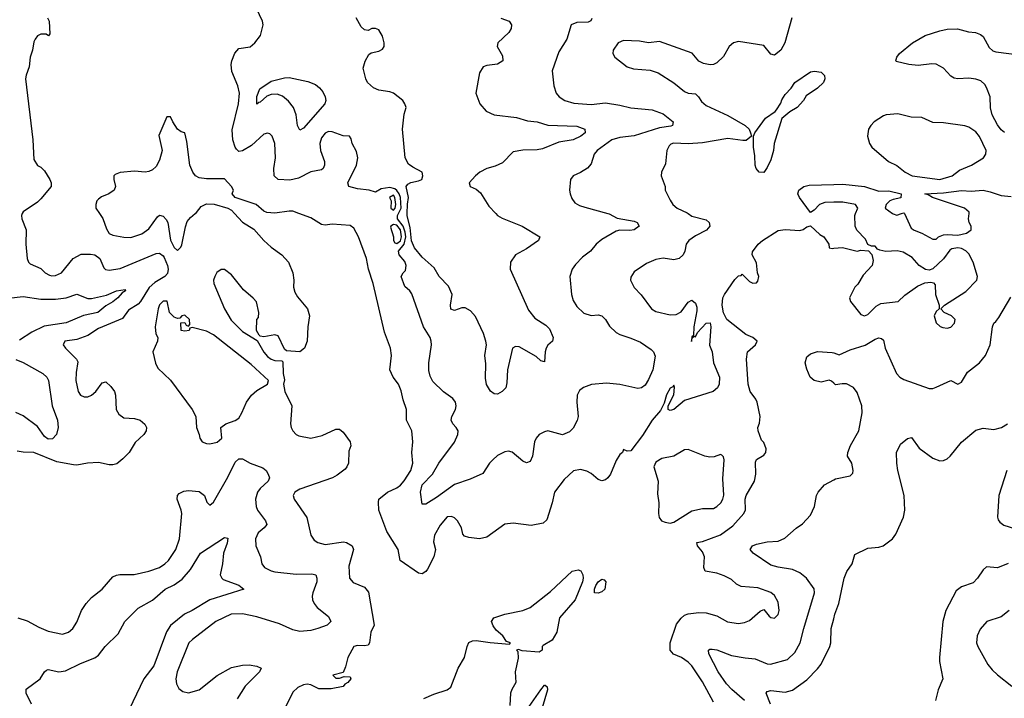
# Model space of a CAD drawing. Header units: inches. Extents: x 2001573 to 2220545, y 644482 to 846830.
# Tile 320 of 656: x 2055471 to 2060948, y 737302 to 741079. Entities that reach past the tile are written whole.
import ezdxf

# ---------------------------------------------------------------- set-up
doc = ezdxf.new("R2010")
doc.units = ezdxf.units.IN
doc.header["$MEASUREMENT"] = 0
for name, color, linetype in [('C0753', 7, 'Continuous'), ('C0754', 7, 'Continuous'), ('C0763', 7, 'Continuous'), ('C0764', 7, 'Continuous')]:
    doc.layers.add(name, color=color, linetype=linetype)

msp = doc.modelspace()

# ---------------------------------------------------------------- linework, layer by layer
at = {"layer": 'C0753', "color": 5}
for points, elevation in [([(2055485.9, 740000), (2055481.3, 739990), (2055484.2, 739970), (2055507.3, 739910), (2055504.9, 739830), (2055513.7, 739750), (2055521.3, 739730), (2055530, 739720.4), (2055590, 739693.7), (2055613.7, 739670), (2055637, 739657), (2055650, 739653.4), (2055670, 739655.5), (2055703.6, 739670), (2055769.4, 739750.6), (2055813.5, 739773.5), (2055865.3, 739774.7), (2055890.3, 739770), (2055917.6, 739750), (2055938.6, 739698.6), (2055948.6, 739688.6), (2055970, 739684.6), (2056030, 739693.5), (2056230, 739777.1), (2056250, 739779.8), (2056270, 739765.3), (2056275.6, 739755.6), (2056294.2, 739710), (2056297.8, 739690), (2056293.9, 739666.1), (2056279.2, 739650), (2056223.9, 739616.1), (2056191.2, 739588.8), (2056142.9, 739510), (2056130, 739496.4), (2056077.6, 739462.4), (2056043.3, 739416.7), (2055910, 739360.2), (2055850, 739322.2), (2055790, 739299.7), (2055722.8, 739290), (2055713, 739270), (2055727.2, 739250), (2055787.7, 739190), (2055794.7, 739174.7), (2055785.3, 739114.7), (2055784.6, 739070), (2055796.5, 739010), (2055808.9, 738990), (2055830, 738979.1), (2055850, 738980.2), (2055870, 738989.1), (2055894.8, 739010), (2055930, 739058), (2055950, 739063), (2055978.3, 739038.3), (2055998, 739010), (2056004.6, 738990), (2056008.6, 738910), (2056022.9, 738882.9), (2056050, 738863.6), (2056110, 738858.9), (2056140.7, 738850), (2056168, 738828), (2056176, 738810), (2056174.8, 738790), (2056162, 738770), (2056114, 738726), (2056080.2, 738670), (2056045.6, 738634.4), (2056012.7, 738607.3), (2055990, 738601.7), (2055970, 738601.4), (2055910, 738614.5), (2055848.3, 738611.7), (2055790, 738599.8), (2055770, 738600.7), (2055678.1, 738618.1), (2055550, 738669.8), (2055490, 738671.7), (2055457.7, 738677.7)], 440), ([(2055915.1, 740000), (2055933.2, 739973.2), (2055955, 739915), (2055969.5, 739889.5), (2055990, 739878.9), (2056050, 739867.8), (2056090, 739866.9), (2056150, 739886.5), (2056190, 739915.3), (2056237.5, 739982.5), (2056250, 739990.2), (2056270, 739985), (2056286.7, 739966.7), (2056294.8, 739950), (2056310, 739852.2), (2056330, 739810.3), (2056350, 739794.9), (2056367.3, 739812.7), (2056373.7, 739826.3), (2056393.5, 739926.6), (2056403.6, 739956.4), (2056421.3, 739978.7), (2056447.7, 740000)], 460), ([(2056667.1, 740000), (2056710, 739952), (2056773.3, 739913.3), (2056828.7, 739850), (2056870, 739813.4), (2056930, 739770.3), (2056966.7, 739730), (2056990.2, 739669.8), (2056995.8, 739630), (2056994, 739590), (2057002, 739562), (2057016.7, 739536.7), (2057073.1, 739470), (2057083.1, 739430), (2057074.3, 739370), (2057070.2, 739290), (2057054.9, 739250), (2057030, 739229.6), (2056956, 739236), (2056944.8, 739244.8), (2056910, 739319), (2056890, 739325.2), (2056830, 739313.2), (2056810, 739317.2), (2056803.3, 739323.3), (2056788, 739350), (2056789.7, 739409.7), (2056798.9, 739421.1), (2056801.6, 739450), (2056787.9, 739507.9), (2056769.8, 739529.8), (2056716, 739576), (2056650, 739658.5), (2056610, 739688.3), (2056591.9, 739688.1), (2056568.9, 739671.1), (2056556.4, 739650), (2056550.4, 739630), (2056550.6, 739610), (2056610.1, 739470), (2056647.2, 739407.2), (2056710, 739343.6), (2056793, 739293), (2056829.1, 739229.1), (2056850, 739204.7), (2056870, 739189), (2056890, 739182.3), (2056930, 739181), (2056934.6, 739174.6), (2056937.6, 739110), (2056944.7, 739075.3), (2056938, 739050), (2056942, 739030), (2056947, 739010), (2056984.9, 738930), (2056978.3, 738830), (2056981.1, 738810), (2056990.3, 738790.3), (2057010, 738770.5), (2057023.8, 738763.8), (2057090, 738750.2), (2057154.4, 738765.6), (2057230, 738800.7), (2057250, 738799.1), (2057270, 738782.8), (2057310.5, 738729.5), (2057313.2, 738706.8), (2057302.5, 738677.5), (2057300.3, 738610), (2057292, 738590), (2057281.7, 738578.3), (2057236.7, 738543.3), (2057210.8, 738529.2), (2057030, 738466), (2057002.4, 738450), (2056992.7, 738430), (2056998, 738410), (2057068.3, 738308.3), (2057091.8, 738210), (2057110, 738182.2), (2057130, 738168.4), (2057170, 738158.9), (2057272.7, 738172.7), (2057290, 738169.1), (2057320.3, 738150), (2057328.9, 738130), (2057302.2, 738037.8), (2057306, 737970), (2057325.8, 737945.8), (2057390, 737921.3), (2057412.3, 737892.3), (2057442.8, 737710), (2057425.2, 737670), (2057417.7, 737610), (2057410, 737597.6), (2057390, 737593.3), (2057350, 737596.4), (2057330.3, 737589.7), (2057296.3, 737530), (2057283.5, 737476.5), (2057270, 737446), (2057214, 737430), (2057230, 737414), (2057250, 737414), (2057276.4, 737423.6), (2057310, 737422), (2057314, 737410), (2057297.3, 737390), (2057279.9, 737380.1), (2057270, 737368.5), (2057204.9, 737355.1), (2057135.3, 737355.3), (2057090, 737376.4), (2057070, 737380.4), (2057050, 737377.7), (2057018, 737362), (2056990, 737336), (2056948.4, 737250)], 460), ([(2059189.4, 740000), (2059210, 739985.2), (2059290, 739965.3), (2059306.7, 739950), (2059310.3, 739930), (2059292.2, 739907.8), (2059230, 739876.2), (2059192.7, 739850), (2059178.6, 739830), (2059171, 739790), (2059161.3, 739770), (2059139.5, 739750), (2059110, 739741.5), (2059050, 739752.1), (2059010, 739744.7), (2058958, 739722), (2058890, 739676), (2058870, 739646), (2058869, 739629), (2058890, 739587.7), (2058927.4, 739547.4), (2058985.5, 739470), (2059010, 739454.4), (2059090, 739436.9), (2059122.3, 739437.8), (2059150, 739452.7), (2059190, 739506.8), (2059210, 739518), (2059230, 739501), (2059238.3, 739478.3), (2059238.3, 739458.3), (2059220.8, 739370), (2059218.5, 739321.5), (2059210, 739314), (2059208.6, 739288.6), (2059212, 739308), (2059223.1, 739316.9), (2059230, 739313.4), (2059242.4, 739337.6), (2059289.8, 739390.2), (2059312.1, 739392.1), (2059316.5, 739370), (2059308.2, 739268.2), (2059323, 739230), (2059330.6, 739170), (2059364.9, 739090), (2059363, 739050), (2059352.4, 739030), (2059328.2, 739010), (2059170, 738958.8), (2059110, 738909.8), (2059090, 738903.1), (2059078.7, 738910), (2059078, 738930), (2059110, 738990.6), (2059113.6, 739033.6), (2059110, 739044.5), (2059104.6, 739035.4), (2059090, 739028.4), (2059068.6, 738991.4), (2059055.6, 738944.4), (2059036.4, 738903.6), (2058990.2, 738850), (2058935.4, 738764.6), (2058870, 738679), (2058850, 738678), (2058830, 738686), (2058824.7, 738670), (2058810, 738659), (2058790, 738626), (2058758.5, 738550), (2058743.6, 738530), (2058730, 738518), (2058710, 738513.3), (2058690, 738519.1), (2058650, 738553.7), (2058626.7, 738566.7), (2058590, 738576), (2058551.9, 738568.1), (2058500.5, 738519.5), (2058445.8, 738450), (2058433.1, 738390), (2058404.1, 738295.9), (2058383.1, 738276.9), (2058316.1, 738263.9), (2058216.3, 738276.3), (2058170, 738270.8), (2058070, 738199.5), (2058030, 738189.6), (2057970, 738196.9), (2057945.3, 738205.3), (2057936.3, 738216.3), (2057929.6, 738250.4), (2057907.6, 738290), (2057890, 738306.6), (2057873.4, 738313.4), (2057850, 738311.6), (2057810, 738265.7), (2057779.3, 738210), (2057772.7, 738172.8), (2057784.4, 738130), (2057775.6, 738090), (2057739.9, 738020.1), (2057730, 738007), (2057710, 737994), (2057690, 737998), (2057588.3, 738070), (2057575.9, 738130), (2057514, 738230), (2057469.9, 738350), (2057466.7, 738393.3), (2057470, 738410.8), (2057518, 738450), (2057570, 738473.4), (2057590, 738488.1), (2057610, 738511.6), (2057646.8, 738570), (2057657.8, 738610), (2057653.5, 738670), (2057658.9, 738730), (2057652, 738790), (2057622.3, 738850), (2057622.6, 738910), (2057603.7, 738963.7), (2057593.4, 739013.4), (2057579.3, 739050), (2057548.2, 739090), (2057530.7, 739130), (2057538.8, 739210), (2057534.4, 739250), (2057500.3, 739340.3), (2057437.3, 739610), (2057411.2, 739690), (2057401, 739750), (2057356.4, 739870), (2057330, 739918), (2057310, 739934), (2057210, 739941.8), (2057170, 739935.2), (2057150, 739939.1), (2057090, 739975.3), (2057023.9, 740000)], 460), ([(2058742.7, 740000), (2058750, 739998), (2058794.5, 739974.5), (2058890, 739958.3), (2058905.5, 739950), (2058918, 739930), (2058890, 739909.1), (2058864.8, 739904.8), (2058810, 739907.4), (2058790, 739901.7), (2058710, 739856.1), (2058677.4, 739830), (2058647, 739790), (2058602.9, 739757.1), (2058563.7, 739716.3), (2058544.4, 739690), (2058531.5, 739650), (2058540.2, 739550), (2058550, 739515.5), (2058570, 739483.1), (2058610, 739445.5), (2058650, 739432.9), (2058690, 739436.5), (2058710, 739430.3), (2058729.1, 739410), (2058752.8, 739372.8), (2058790, 739338.8), (2058810, 739326.4), (2058870, 739307.2), (2058923.8, 739283.8), (2058983.7, 739243.7), (2058997, 739230), (2059005.7, 739205.7), (2058992.4, 739130), (2058970, 739076.1), (2058950, 739045.3), (2058930, 739029.8), (2058910, 739026.2), (2058810, 739048.4), (2058735.4, 739055.4), (2058651.5, 739048.5), (2058607.4, 739032.6), (2058584.8, 739015.2), (2058573, 738990), (2058570.9, 738950), (2058578, 738870), (2058572.4, 738847.6), (2058550, 738806), (2058530, 738785.1), (2058491.3, 738768.7), (2058410, 738789.8), (2058390, 738785.6), (2058361.1, 738770), (2058344, 738750), (2058335.5, 738730), (2058324.7, 738650), (2058310, 738619.6), (2058290, 738612.8), (2058270, 738622.6), (2058210, 738672.1), (2058190, 738677.2), (2058170, 738674.7), (2058130, 738653.3), (2058102.6, 738630), (2058084, 738610), (2058047, 738553), (2057977.5, 738522.5), (2057890, 738492.4), (2057790, 738419.8), (2057730, 738382.7), (2057710, 738382), (2057700.7, 738450), (2057710.6, 738490), (2057766.9, 738550), (2057802.6, 738610), (2057890, 738727.9), (2057909.1, 738770), (2057910.7, 738790), (2057899.8, 738810), (2057880.4, 738830), (2057870.9, 738850), (2057874.8, 738870), (2057895.6, 738910), (2057899.8, 738930), (2057894.8, 738950), (2057880.5, 738970), (2057828, 739007.9), (2057770, 739066), (2057754.2, 739094.2), (2057747.4, 739127.4), (2057747.3, 739170), (2057762.6, 739270), (2057761.1, 739290), (2057754, 739310), (2057717.4, 739370), (2057652.3, 739552.3), (2057640.9, 739570), (2057613.9, 739593.9), (2057593.7, 739650), (2057604.2, 739670), (2057617.4, 739682.6), (2057621.3, 739710), (2057613.5, 739733.5), (2057582.4, 739770), (2057579.4, 739790), (2057610.1, 739829.9), (2057619.5, 739870), (2057616.5, 739896.5), (2057604.6, 739930), (2057573.7, 739970), (2057573.7, 739990), (2057578.4, 740000)], 440), ([(2058119.9, 740000), (2058129.6, 739989.6), (2058154.5, 739974.5), (2058266, 739930), (2058364, 739870), (2058357.3, 739850), (2058290, 739802.7), (2058230, 739769.7), (2058201.3, 739730), (2058199.7, 739690), (2058302.2, 739462.2), (2058337.5, 739417.5), (2058398.9, 739378.9), (2058418.4, 739358.4), (2058439.1, 739310), (2058436, 739290), (2058410, 739267), (2058400.3, 739250), (2058394.3, 739230), (2058390, 739175.3), (2058370, 739179.5), (2058344.4, 739204.4), (2058250, 739258.3), (2058230, 739259.7), (2058213.4, 739250), (2058185.2, 739130), (2058181.6, 739058.4), (2058175.5, 739030), (2058154.8, 739010), (2058130, 738995.1), (2058110, 738997), (2058090, 739012), (2058068.9, 739048.9), (2058063.1, 739083.1), (2058063.4, 739163.4), (2058058.4, 739210), (2058067.1, 739270), (2058065.1, 739290), (2058052.2, 739332.2), (2058006.9, 739426.9), (2057979.4, 739459.4), (2057950, 739474.6), (2057930, 739474.4), (2057890, 739461), (2057870, 739467.6), (2057867.8, 739490), (2057876.5, 739550), (2057856, 739596), (2057805.3, 739650), (2057777, 739697), (2057710, 739758), (2057668.2, 739810), (2057650, 739848.3), (2057642.8, 739922.8), (2057626.6, 739986.6), (2057626.9, 740000)], 420), ([(2059330, 737280.5), (2059270, 737393.3), (2059210, 737482.4), (2059190, 737503), (2059152, 737530), (2059107.5, 737547.5), (2059090, 737569.5), (2059089.4, 737610), (2059125.4, 737714.6), (2059150, 737748.3), (2059170, 737765.4), (2059190, 737772.8), (2059250, 737780.3), (2059290, 737777.6), (2059350, 737761.2), (2059408, 737728), (2059470, 737718.5), (2059504, 737724), (2059530, 737735), (2059590, 737787), (2059610, 737795.5), (2059639.6, 737759.6), (2059650, 737752.2), (2059670, 737748.9), (2059690, 737768), (2059696.1, 737790), (2059690, 737837), (2059670, 737875.1), (2059650, 737891.5), (2059576.9, 737916.9), (2059484.4, 737924.4), (2059458.1, 737938.1), (2059430, 737964.2), (2059390, 737984.5), (2059350, 737998.5), (2059284, 738010), (2059276, 738030), (2059281.2, 738090), (2059270, 738118), (2059242, 738150), (2059238, 738170), (2059270, 738174.9), (2059370, 738211.8), (2059437.3, 738262.7), (2059498.9, 738330), (2059508.4, 738351.6), (2059507.2, 738410), (2059511.5, 738430), (2059559.5, 738510), (2059565.4, 738550), (2059564.2, 738615.8), (2059570, 738631), (2059610, 738656), (2059621.2, 738670), (2059624, 738690), (2059610, 738726), (2059598, 738738), (2059579, 738790), (2059577.2, 738810), (2059586.8, 738833.2), (2059589.4, 738870), (2059572.7, 738950), (2059566.3, 738966.3), (2059535.1, 739010), (2059523.7, 739050), (2059515.1, 739190), (2059519.5, 739230), (2059564.5, 739270), (2059573.2, 739290), (2059549.5, 739310), (2059510, 739327.6), (2059404.8, 739410), (2059386.7, 739446.7), (2059378, 739490), (2059382.4, 739530), (2059391.1, 739550), (2059450, 739632.7), (2059470, 739654), (2059484, 739656), (2059490, 739662), (2059530, 739622), (2059550, 739612), (2059570, 739614), (2059576.4, 739623.6), (2059582, 739650), (2059575.3, 739670), (2059570, 739726), (2059546, 739770), (2059547.3, 739787.3), (2059579, 739830), (2059604, 739850), (2059690, 739905.5), (2059730, 739910.4), (2059810, 739906), (2059829.5, 739910.5), (2059850, 739926), (2059870, 739932), (2059922.8, 739882.8), (2059944.7, 739870), (2059972, 739830), (2059974, 739810), (2059990, 739806), (2060000, 739806.9)], 460), ([(2055408.5, 739528.5), (2055490, 739537.8), (2055590, 739523.1), (2055670, 739523.3), (2055730, 739530.1), (2055790, 739551.9), (2055850, 739527.8), (2055870, 739527.7), (2055954, 739546), (2056010.2, 739570.2), (2056057.6, 739577.6), (2056060.5, 739570), (2056041.6, 739558.4), (2056017.5, 739530), (2055990, 739508.1), (2055950, 739486.4), (2055906.3, 739450), (2055826.6, 739433.4), (2055730, 739391), (2055607.5, 739372.5), (2055539.9, 739340.1), (2055470, 739295.4)], 420), ([(2060000, 739056.2), (2059987.3, 739067.3), (2059973.3, 739073.3), (2059930, 739060.7), (2059890, 739070.7), (2059868.2, 739090), (2059850, 739133.3), (2059841.2, 739170), (2059850, 739201.8), (2059870, 739219), (2059910, 739231.5), (2059990, 739227.4), (2060000, 739224)], 440), ([(2055450, 739186.8), (2055490, 739170.9), (2055600.8, 739110), (2055622.6, 739090), (2055631.2, 739071.2), (2055652.9, 738930), (2055681.9, 738850), (2055685.6, 738810), (2055677, 738770), (2055654.4, 738745.6), (2055630, 738744.5), (2055610, 738758.8), (2055570, 738815.5), (2055490, 738874.5), (2055450, 738892.1)], 420), ([(2055462, 737750), (2055512.7, 737732.7), (2055577.6, 737697.6), (2055630, 737675.5), (2055710, 737659.5), (2055742.7, 737670), (2055767.3, 737690), (2055790, 737726.8), (2055814.7, 737790), (2055841.3, 737830), (2055870, 737863.8), (2055930, 737910.4), (2055990, 737977.3), (2056010, 737988.3), (2056028.3, 737991.7), (2056108.8, 737991.2), (2056190, 738009.1), (2056250, 738030.2), (2056279.7, 738050), (2056299.8, 738070), (2056340.3, 738130), (2056359.5, 738190), (2056373, 738330), (2056369.6, 738350), (2056346.6, 738410), (2056349.3, 738430), (2056358.9, 738441.1), (2056385.4, 738454.6), (2056410, 738459.1), (2056470, 738453.4), (2056499.3, 738430), (2056513, 738393), (2056530, 738377.3), (2056550, 738393.4), (2056630, 738532.6), (2056670, 738615.9), (2056690, 738634), (2056710, 738635), (2056754, 738610), (2056824.7, 738584.7), (2056842.4, 738570), (2056854.4, 738550), (2056860.7, 738530), (2056854.4, 738510), (2056809.7, 738470.3), (2056793.6, 738450), (2056783.1, 738410), (2056786, 738370), (2056793.6, 738350), (2056838.8, 738290), (2056846.7, 738270), (2056831.6, 738250), (2056797.7, 738222.3), (2056782.9, 738190), (2056784.8, 738150), (2056810.3, 738090), (2056818, 738050), (2056832.7, 738030), (2056870, 738011.4), (2056890, 738006.5), (2057010, 737993.8), (2057095.8, 737995.8), (2057118.4, 737990), (2057124.7, 737970), (2057123.5, 737950), (2057102.7, 737890), (2057098.4, 737870), (2057100.2, 737850), (2057109.3, 737829.3), (2057126.8, 737806.8), (2057190, 737757.1), (2057202, 737730), (2057182.4, 737710), (2057130.4, 737690), (2057090, 737680.2), (2057030, 737674), (2056990, 737684), (2056915.8, 737715.8), (2056790, 737755.2), (2056710, 737771.6), (2056648.2, 737770), (2056562.6, 737730), (2056432.4, 737630), (2056412.4, 737610), (2056347.3, 737450), (2056339.7, 737410), (2056343.1, 737383.1), (2056356.4, 737356.4), (2056379.1, 737339.1), (2056410, 737332.8), (2056470, 737350.2), (2056570, 737429.1), (2056650, 737472.9), (2056710, 737487.4), (2056748.7, 737488.7), (2056790, 737481.3), (2056814, 737470), (2056805.5, 737450), (2056726.3, 737370), (2056680.6, 737299.4)], 440), ([(2059503.2, 737290), (2059431.9, 737351.9), (2059403.5, 737383.5), (2059356.9, 737450), (2059305.6, 737550), (2059303.1, 737570), (2059310, 737575.6), (2059323.5, 737576.5), (2059350, 737571.9), (2059430, 737540.9), (2059506.8, 737526.8), (2059562.1, 737522.1), (2059630, 737493.4), (2059647.8, 737492.2), (2059741.5, 737518.5), (2059783, 737557), (2059813.6, 737610), (2059833.1, 737690), (2059893.1, 737890), (2059890.9, 737910.9), (2059848, 737970), (2059810, 738000.3), (2059770, 738018.3), (2059690, 738031.1), (2059650, 738043.4), (2059551.1, 738110), (2059534.7, 738130), (2059548, 738150), (2059570, 738159.3), (2059630, 738173.1), (2059690, 738176.2), (2059727.4, 738192.6), (2059790.8, 738249.2), (2059826.1, 738273.9), (2059870, 738321.3), (2059892.3, 738370), (2059903.1, 738430), (2059912.8, 738450), (2059948.8, 738490), (2060000, 738518.4)], 440), ([(2055536.3, 737270), (2055507.3, 737330), (2055507.3, 737352.7), (2055586, 737410), (2055609.7, 737450.3), (2055621.1, 737458.9), (2055630, 737462.4), (2055690, 737450.2), (2055725.4, 737454.6), (2055810, 737495.8), (2055890, 737528.2), (2055910, 737542), (2055946.6, 737590), (2056019.8, 737660.2), (2056055.6, 737730), (2056130, 737804.6), (2056210, 737847.6), (2056279.8, 737910), (2056330, 737933.8), (2056375.5, 737964.5), (2056421.6, 738018.4), (2056476.9, 738110), (2056610, 738196.5), (2056630, 738194), (2056626.4, 738166.4), (2056605.7, 738110), (2056598.9, 738050), (2056585.7, 737990), (2056595.8, 737970), (2056604, 737964), (2056690, 737932.2), (2056718.8, 737910), (2056530, 737849.8), (2056430.2, 737790), (2056389.1, 737770.9), (2056310, 737706.6), (2056288.5, 737671.5), (2056216.8, 737483.2), (2056161.5, 737410), (2056080, 737240)], 420), ([(2057719.5, 737300.5), (2057774.8, 737325.3), (2057850, 737348.9), (2057870, 737363.8), (2057911.3, 737470), (2057946.3, 737530), (2057959.8, 737590), (2057970, 737611.8), (2057990, 737622.6), (2058010, 737623.7), (2058087.6, 737612.4), (2058196, 737604), (2058202, 737610), (2058179, 737619), (2058158.7, 737650), (2058122.1, 737682.1), (2058104.7, 737704.7), (2058096.4, 737730), (2058109.6, 737750), (2058170, 737771.3), (2058270, 737790.3), (2058311.7, 737808.3), (2058423.3, 737896.7), (2058545.2, 738010), (2058577.1, 738017.1), (2058592, 738012), (2058603, 737990), (2058606, 737970), (2058601.6, 737950), (2058561.1, 737850), (2058473.4, 737750), (2058458.4, 737670), (2058434.1, 737625.9), (2058384, 737596), (2058378, 737590), (2058378, 737570), (2058361, 737559), (2058266.3, 737566.3), (2058246.4, 737573.6), (2058234, 737570), (2058242, 737562), (2058244.9, 737524.9), (2058227, 737450), (2058232, 737390), (2058208.5, 737351.5), (2058202, 737330), (2058197.3, 737262.7)], 460), ([(2059647.7, 737270), (2059623, 737330), (2059630, 737339.3), (2059650, 737346.5), (2059730, 737336.8), (2059770, 737347.7), (2059850, 737405), (2059910, 737466), (2059930, 737492.7), (2059977.6, 737590), (2059982.6, 737610), (2059986, 737690), (2060000, 737745.2)], 420), ([(2058280.3, 737219.7), (2058370, 737348.5), (2058390, 737374.9), (2058394.9, 737374.9), (2058405.5, 737365.5), (2058407, 737350), (2058378.2, 737250)], 460)]:
    msp.add_lwpolyline(points, dxfattribs=dict(at, elevation=elevation))
for points, elevation in [([(2057550, 739939.2), (2057535, 739930), (2057534.9, 739925.1), (2057550.5, 739870.5), (2057551, 739850), (2057557.4, 739837.4), (2057570, 739832.4), (2057590, 739848.7), (2057595.5, 739870), (2057590, 739909.5), (2057570, 739935.8)], 460), ([(2056292.5, 739512.5), (2056270, 739511.8), (2056250, 739491.8), (2056242, 739470), (2056224.4, 739370), (2056228.4, 739330), (2056239.3, 739310), (2056238.7, 739290), (2056212.9, 739230), (2056226.7, 739166.7), (2056239.9, 739139.9), (2056310, 739072.2), (2056431.6, 738910), (2056450.4, 738870), (2056454.8, 738810), (2056470.6, 738770.6), (2056474, 738750), (2056486.8, 738730), (2056510, 738719.5), (2056530, 738717.6), (2056570, 738728.5), (2056596.2, 738750), (2056589.4, 738810), (2056618.4, 738830), (2056670, 738848.4), (2056690, 738861.5), (2056707.6, 738890), (2056732.9, 738950), (2056761.5, 738990), (2056790, 739015.3), (2056849.5, 739050), (2056856, 739070), (2056759.9, 739159.9), (2056550, 739325), (2056510, 739344.7), (2056430, 739366), (2056418, 739362), (2056414, 739350), (2056390, 739346), (2056369, 739350), (2056368, 739392), (2056390, 739394), (2056398, 739378), (2056410, 739374), (2056418, 739382), (2056415.3, 739410), (2056390, 739434), (2056374, 739430), (2056362, 739418), (2056350, 739415.3), (2056330, 739424), (2056304.5, 739450)], 460), ([(2059190, 738686.2), (2059170, 738684.1), (2059110, 738650.6), (2059043.5, 738636.5), (2059010, 738615.8), (2058999, 738590), (2059022.7, 738510), (2059019.9, 738439.9), (2059026.3, 738390), (2059024.4, 738330), (2059028.2, 738308.2), (2059041, 738290), (2059061.7, 738281.7), (2059090, 738277.6), (2059110, 738282), (2059210, 738344.6), (2059270, 738359.3), (2059330, 738358.5), (2059350, 738368.8), (2059370.6, 738389.4), (2059382.8, 738410), (2059388.2, 738431.8), (2059383.5, 738523.5), (2059389.8, 738629.8), (2059385.9, 738645.9), (2059376.1, 738656.1), (2059370, 738658.9), (2059334.1, 738645.9), (2059310, 738643.7), (2059282.4, 738650)], 480), ([(2058690, 737886.6), (2058669.3, 737890), (2058669.5, 737910), (2058676, 737930), (2058690, 737950.8), (2058710, 737964.7), (2058722, 737962), (2058731, 737950), (2058726, 737910), (2058710, 737894)], 460)]:
    msp.add_lwpolyline(points, close=True, dxfattribs=dict(at, elevation=elevation))
at = {"layer": 'C0754', "color": 5}
for points, elevation in [([(2057578.4, 740000), (2057592.6, 740030), (2057588.8, 740090), (2057582.2, 740110), (2057570, 740128.8), (2057557.4, 740137.4), (2057530, 740144.4), (2057482.6, 740137.4), (2057450, 740119.7), (2057416, 740130), (2057350, 740138.3), (2057302, 740150), (2057296.3, 740170), (2057345.7, 740270), (2057352.9, 740310), (2057345.3, 740345.3), (2057320.7, 740390), (2057315.3, 740415.3), (2057306, 740430), (2057270, 740432), (2057210, 740454.3), (2057190, 740456.3), (2057170, 740448), (2057150, 740421.6), (2057140.9, 740390), (2057144.5, 740350), (2057166, 740290), (2057167.4, 740270), (2057159.3, 740250), (2057150, 740242.4), (2057090, 740232.9), (2057023.1, 740196.9), (2056974.4, 740185.6), (2056910, 740189.9), (2056887.5, 740210), (2056885.5, 740250), (2056895.2, 740310), (2056889.8, 740389.8), (2056875.4, 740430), (2056862.8, 740442.8), (2056850, 740448), (2056830, 740441), (2056760.4, 740379.6), (2056710, 740349.2), (2056690, 740346), (2056677.4, 740357.4), (2056669.2, 740369.2), (2056657, 740410), (2056653.8, 740466.2), (2056689, 740610), (2056693.8, 740670), (2056685.3, 740710), (2056651.9, 740790), (2056647.1, 740830), (2056650.6, 740849.4), (2056668, 740892), (2056690, 740917.8), (2056752.8, 740927.2), (2056779.6, 740950), (2056811.8, 740990), (2056826, 741050), (2056822, 741070), (2056770, 741179.5)], 440), ([(2055626, 741090), (2055636, 741070), (2055639.6, 741000.4), (2055631, 740989), (2055618, 740998), (2055590, 740999), (2055570, 740989), (2055557.3, 740970), (2055550, 740955.3), (2055543.6, 740910), (2055530.3, 740870), (2055524.2, 740815.8), (2055507.2, 740770), (2055504.7, 740750), (2055544, 740410), (2055550, 740301), (2055570, 740267.7), (2055590, 740257.3), (2055610, 740237.3), (2055639.5, 740190), (2055646.4, 740170), (2055646, 740150), (2055590, 740082), (2055570, 740063.7), (2055490.3, 740009.7), (2055485.9, 740000)], 440), ([(2057626.9, 740000), (2057627.8, 740052.2), (2057634, 740090), (2057622, 740150), (2057630, 740164.4), (2057647.2, 740172.8), (2057690, 740181.6), (2057709, 740190), (2057714, 740210), (2057709.4, 740230), (2057657.4, 740257.4), (2057634.8, 740274.8), (2057616, 740310), (2057600.8, 740470), (2057610, 740554), (2057620.9, 740590), (2057614.5, 740610), (2057601.8, 740630), (2057551.4, 740670), (2057530, 740677.8), (2057470, 740686.8), (2057440.2, 740700.2), (2057406.3, 740730), (2057396.8, 740750), (2057382.4, 740810), (2057392.3, 740847.7), (2057414.3, 740885.7), (2057426, 740894), (2057470, 740904.1), (2057490, 740915.3), (2057498.1, 740930), (2057499.2, 740950), (2057490, 740987.4), (2057470, 741021.6), (2057450, 741029.4), (2057430, 741029.2), (2057410, 741019.3), (2057390, 741022.7), (2057370, 741039.3), (2057342.9, 741090)], 420), ([(2058147, 741087), (2058193.7, 741070), (2058207.6, 741050), (2058205.5, 741030), (2058192, 741008), (2058130.3, 740950), (2058126.7, 740930), (2058157.8, 740877.8), (2058158.3, 740850), (2058130, 740830.8), (2058070, 740824.4), (2058050, 740817.2), (2058030, 740782.4), (2058008.8, 740670), (2058030.9, 740610.9), (2058066.7, 740570), (2058110, 740550.2), (2058235.2, 740535.3), (2058296.1, 740516.1), (2058350, 740510.8), (2058410, 740492.7), (2058570, 740487.1), (2058614.9, 740470), (2058617.1, 740450), (2058592, 740430), (2058550.4, 740410), (2058470, 740396.5), (2058380, 740360), (2058350, 740354.3), (2058270, 740351.8), (2058216.7, 740343.3), (2058157.9, 740282.1), (2058117.1, 740262.9), (2058070.8, 740250), (2058030.8, 740230), (2058006, 740210), (2057971.3, 740170), (2057978, 740150), (2058010, 740135.5), (2058034.7, 740114.7), (2058081.4, 740041.4), (2058119.9, 740000)], 420), ([(2058653.9, 741086.2), (2058648.4, 741071.6), (2058634.3, 741065.7), (2058570, 741063.7), (2058539.6, 741050), (2058515.2, 740970), (2058470, 740900.5), (2058433.5, 740793.5), (2058442.3, 740710), (2058455.3, 740670), (2058472.4, 740650), (2058504.4, 740630), (2058553.6, 740613.6), (2058650, 740607), (2058730, 740615.8), (2058810, 740603.9), (2058870, 740588.3), (2058990, 740577.3), (2059050, 740554.5), (2059106.4, 740510), (2059102, 740490), (2059092.8, 740487.2), (2059030, 740477.7), (2058890, 740432.3), (2058810, 740423.1), (2058765.8, 740410), (2058683, 740350), (2058667.4, 740330), (2058650, 740276.4), (2058630, 740252.9), (2058590, 740227.7), (2058550.5, 740210), (2058534.9, 740190), (2058530.6, 740130), (2058533.4, 740110), (2058543.1, 740083.1), (2058559.9, 740059.9), (2058585.1, 740045.1), (2058614.9, 740034.9), (2058742.7, 740000)], 440), ([(2059766, 741090), (2059727.2, 740950), (2059704.9, 740910), (2059670, 740882), (2059650, 740886.3), (2059610, 740934.5), (2059470, 740957.4), (2059442.8, 740950), (2059417.3, 740930), (2059386.2, 740873.8), (2059350, 740839.3), (2059331.3, 740830), (2059311.9, 740828.1), (2059275.6, 740835.6), (2059248.6, 740848.6), (2059211.8, 740891.8), (2059030, 740956.9), (2058970, 740949.8), (2058919.1, 740959.1), (2058830, 740962.9), (2058799.5, 740950), (2058772.4, 740910), (2058770.4, 740890), (2058781.6, 740870), (2058850, 740815.8), (2058885.5, 740805.5), (2058977.7, 740797.8), (2059023.8, 740783.8), (2059110, 740727.2), (2059170, 740678.9), (2059190, 740670.3), (2059230, 740666), (2059248, 740650), (2059263.4, 740623.4), (2059290, 740601.5), (2059410, 740546.5), (2059506.4, 740490), (2059528.4, 740470), (2059536, 740450), (2059542, 740430), (2059513.2, 740406.8), (2059494.2, 740405.8), (2059410, 740418), (2059270, 740394.1), (2059190, 740388.5), (2059108.4, 740391.6), (2059093.4, 740386.6), (2059083.4, 740376.6), (2059071.5, 740350), (2059063.2, 740276.8), (2059041.3, 740230), (2059038.7, 740210), (2059062, 740150), (2059062, 740130), (2059090, 740074), (2059104.9, 740050), (2059128.2, 740030), (2059184, 740004), (2059189.4, 740000)], 460), ([(2057023.9, 740000), (2056990, 740012.7), (2056970, 740013.8), (2056890, 740002.4), (2056845.7, 740005.7), (2056830, 740013), (2056786.6, 740050), (2056669.5, 740089.5), (2056654, 740110), (2056661.2, 740130), (2056649.2, 740150), (2056610, 740193.6), (2056510, 740193.7), (2056470, 740199.1), (2056450, 740209.8), (2056433.8, 740230), (2056417.7, 740270), (2056401.3, 740401.3), (2056390, 740448.7), (2056370, 740454), (2056350, 740469), (2056322.7, 740510), (2056310, 740538), (2056290, 740538), (2056246.3, 740433.7), (2056264.7, 740350), (2056250, 740296.2), (2056230, 740261.7), (2056210, 740243.1), (2056190, 740233.3), (2056170, 740231), (2056110, 740236.2), (2056031.2, 740228.8), (2056002.2, 740217.8), (2055994.4, 740210), (2055994.4, 740190), (2056003.8, 740150), (2055996.3, 740130), (2055967.7, 740110), (2055926.7, 740093.3), (2055910, 740079.7), (2055901.1, 740070), (2055894.9, 740050), (2055894.9, 740030), (2055915.1, 740000)], 460), ([(2060000, 740062.4), (2059950, 740062), (2059920.7, 740050), (2059890, 740019), (2059870, 740006), (2059809.6, 740090), (2059799.3, 740110), (2059806, 740130), (2059834, 740150), (2059862.5, 740157.5), (2060000, 740161.5)], 460), ([(2056447.7, 740000), (2056454.5, 740005.5), (2056480.9, 740039.1), (2056510, 740053.6), (2056553.1, 740053.1), (2056630, 740030.8), (2056650, 740019.1), (2056667.1, 740000)], 460)]:
    msp.add_lwpolyline(points, dxfattribs=dict(at, elevation=elevation))
for points, elevation in [([(2059610, 740228.9), (2059585.6, 740230), (2059567.1, 740250), (2059562.6, 740270), (2059560.7, 740320.7), (2059552.3, 740370), (2059553.2, 740430), (2059561.2, 740450), (2059619.3, 740530), (2059672.9, 740567.1), (2059682, 740578), (2059705.6, 740614.4), (2059710, 740632), (2059730, 740662), (2059762.7, 740697.3), (2059782.7, 740730), (2059870, 740788.2), (2059892, 740792), (2059930, 740786.8), (2059947.5, 740767.5), (2059950.8, 740750), (2059942, 740730), (2059910, 740698), (2059845.2, 740654.8), (2059830.8, 740630), (2059796, 740590), (2059754.4, 740565.6), (2059710.7, 740529.3), (2059667.3, 740390), (2059664, 740350), (2059650, 740299), (2059630, 740256)], 460), ([(2057030, 740463.6), (2057016.4, 740490), (2057009.9, 740550), (2056994.7, 740590), (2056966, 740626), (2056933.3, 740653.3), (2056903.6, 740663.6), (2056870, 740663.4), (2056846.4, 740653.6), (2056810, 740619.2), (2056801.3, 740618.7), (2056790, 740609.5), (2056791, 740651), (2056806.5, 740693.5), (2056870, 740736.4), (2056944.1, 740755.9), (2056970, 740758), (2057074.6, 740734.6), (2057117.5, 740717.5), (2057139.9, 740699.9), (2057157.4, 740677.4), (2057170.1, 740650), (2057174.1, 740630), (2057167.9, 740610), (2057050, 740474.7)], 420), ([(2057550, 740102), (2057528.7, 740090), (2057537.1, 740070), (2057536, 740030), (2057550, 740019.3), (2057560.5, 740030), (2057563, 740050), (2057558.3, 740090)], 460)]:
    msp.add_lwpolyline(points, close=True, dxfattribs=dict(at, elevation=elevation))
at = {"layer": 'C0763', "color": 5}
for points, elevation in [([(2060000, 739806.9), (2060048.9, 739811.1), (2060130, 739791.3), (2060150, 739796), (2060192, 739792), (2060211.6, 739771.6), (2060219.1, 739739.1), (2060213.4, 739710), (2060163.1, 739656.9), (2060133, 739607), (2060116.3, 739590), (2060087.3, 739530), (2060092, 739510), (2060150, 739438), (2060170, 739431.3), (2060190, 739438.8), (2060236.3, 739483.7), (2060261.3, 739498.7), (2060357, 739510), (2060395.1, 739544.9), (2060464.5, 739595.5), (2060506.2, 739613.8), (2060538.9, 739618.9), (2060554.7, 739614.7), (2060564.1, 739604.1), (2060566.3, 739550), (2060585.5, 739490), (2060586, 739470), (2060570, 739454), (2060558.8, 739430), (2060570, 739392), (2060590.6, 739370.6), (2060605.5, 739365.5), (2060630, 739363), (2060650, 739368.5), (2060671.3, 739390), (2060674, 739410), (2060655.1, 739430), (2060613.2, 739450), (2060595.3, 739470), (2060616, 739490), (2060734, 739566), (2060796.3, 739630), (2060798.3, 739650), (2060774.2, 739730), (2060750, 739775.6), (2060733.3, 739793.3), (2060710, 739805.4), (2060690, 739809.7), (2060656.4, 739803.6), (2060644.7, 739795.3), (2060610, 739747.8), (2060550, 739692.7), (2060530, 739685.2), (2060510, 739689.2), (2060475.3, 739710), (2060434.8, 739754.8), (2060385.4, 739785.4), (2060352.1, 739792.1), (2060290, 739789.2), (2060255.3, 739795.3), (2060242, 739802), (2060230, 739818), (2060210, 739818), (2060190, 739828), (2060176.6, 739856.6), (2060127.3, 739907.3), (2060118, 739930), (2060117, 739990), (2060121.1, 740000)], 460), ([(2060327.2, 740000), (2060330, 739998), (2060350, 739991), (2060376.3, 740000)], 460), ([(2060392.2, 740000), (2060430, 739918.8), (2060446.6, 739906.6), (2060490, 739890.6), (2060550, 739858), (2060570, 739858), (2060582, 739870), (2060610, 739880.7), (2060630, 739884), (2060690, 739879.3), (2060737.2, 739890), (2060764, 739910), (2060764, 739930), (2060753.2, 739950), (2060749.2, 739970), (2060752.2, 740000)], 460), ([(2060000, 739224), (2060030, 739213.7), (2060090, 739242), (2060173.4, 739266.6), (2060230, 739300.9), (2060250, 739307.5), (2060264.5, 739304.5), (2060275.8, 739295.8), (2060285.2, 739250), (2060349.1, 739110), (2060367.6, 739090), (2060390, 739075.5), (2060530, 739025.4), (2060550, 739026.2), (2060570, 739033.4), (2060650, 739070.3), (2060690, 739051), (2060710, 739062), (2060743.5, 739116.5), (2060809.5, 739170), (2060844.5, 739210), (2060869.2, 739270), (2060882, 739370), (2060889.5, 739390), (2060901.3, 739398.7), (2060917.8, 739422.2), (2060985.1, 739534.9)], 440), ([(2060000, 738518.4), (2060010, 738524), (2060090, 738540.5), (2060104.8, 738555.2), (2060107.3, 738570), (2060099.5, 738610), (2060075.1, 738650), (2060077.6, 738670), (2060092.8, 738710), (2060139.8, 738790), (2060158, 738890), (2060155.3, 738930), (2060130, 739003.7), (2060110, 739032.8), (2060070, 739051.6), (2060046.9, 739053.1), (2060010, 739047.3), (2060000, 739056.2)], 440), ([(2060000, 737745.2), (2060006.3, 737770), (2060028.4, 737830), (2060058.3, 737970), (2060072.7, 738007.3), (2060101.5, 738050), (2060117.5, 738102.5), (2060190, 738138), (2060250, 738142.4), (2060275.1, 738150), (2060327, 738190), (2060344.8, 738215.2), (2060387.8, 738310), (2060395.1, 738350), (2060391.2, 738430), (2060355.3, 738570), (2060349.8, 738610.2), (2060348.4, 738670), (2060370, 738715.8), (2060410, 738748.4), (2060432.8, 738752.8), (2060474.9, 738694.9), (2060550, 738639.3), (2060590, 738623), (2060610, 738626), (2060630, 738635.5), (2060646.6, 738650), (2060710, 738728.5), (2060790, 738794.4), (2060830, 738805.5), (2060890, 738798), (2060932.7, 738810), (2060966, 738830)], 420), ([(2060962, 738570), (2060918.3, 738430), (2060910.4, 738310.4), (2060914.6, 738294.6), (2060922.8, 738282.8), (2060946.3, 738266.3), (2061058.8, 738230)], 420), ([(2060970, 738053.1), (2060910, 738028.7), (2060850, 738033.3), (2060830, 738017.6), (2060798.6, 737970), (2060774.4, 737945.6), (2060710, 737923.1), (2060680.1, 737899.9), (2060622.4, 737790), (2060606.7, 737730), (2060586.9, 737530), (2060587.4, 737507.4), (2060606, 737410), (2060580.4, 737350), (2060565.5, 737290)], 420), ([(2060974.9, 737790), (2060930, 737755), (2060851.1, 737728.9), (2060813.3, 737686.7), (2060796.9, 737650), (2060794.3, 737610), (2060800.9, 737590), (2060856.9, 737490), (2060880.1, 737460.1), (2060910, 737432.3), (2060990, 737368.9)], 440)]:
    msp.add_lwpolyline(points, dxfattribs=dict(at, elevation=elevation))
at = {"layer": 'C0764', "color": 5, "elevation": 460}
for points in [[(2060950, 740450.8), (2060930, 740466.3), (2060910, 740494), (2060880.4, 740550), (2060872, 740588), (2060869, 740650), (2060850, 740701.6), (2060839, 740719), (2060817.7, 740737.7), (2060790, 740747.6), (2060750, 740753.1), (2060690, 740749.8), (2060670, 740752.8), (2060650, 740764.7), (2060609.8, 740809.8), (2060570, 740830.8), (2060546, 740834), (2060470, 740824), (2060418, 740830), (2060346.8, 740846.8), (2060344, 740850), (2060349.7, 740870), (2060365.3, 740890), (2060437.8, 740950), (2060507.1, 740990), (2060590, 741017.4), (2060630, 741026.7), (2060688.7, 741028.7), (2060749.4, 741010.6), (2060787.9, 741007.9), (2060816.7, 740996.7), (2060830, 740986), (2060863.7, 740923.7), (2060885.3, 740905.3), (2060900.3, 740900.3), (2061030, 740883.7)], [(2060000, 740161.5), (2060050, 740163), (2060171, 740150), (2060250, 740125.2), (2060306.7, 740126.7), (2060374, 740110), (2060372, 740088), (2060330, 740079), (2060312, 740070), (2060291.3, 740050), (2060284.7, 740030), (2060327.2, 740000)], [(2060752.2, 740000), (2060752.9, 740007.1), (2060726, 740030), (2060548, 740090), (2060524.7, 740104.7), (2060506, 740110), (2060610, 740115.6), (2060710, 740127.5), (2060764.4, 740124.4), (2060830, 740129.5), (2060870, 740121.7), (2060930, 740101.3), (2060985.8, 740094.2)], [(2060121.1, 740000), (2060133.2, 740030), (2060121.2, 740050), (2060050, 740062.7), (2060000, 740062.4)], [(2060376.3, 740000), (2060390, 740004.7), (2060392.2, 740000)]]:
    msp.add_lwpolyline(points, dxfattribs=at)
at = {"layer": 'C0764', "color": 5, "elevation": 480}
msp.add_lwpolyline([(2060355.2, 740555.2), (2060292, 740550), (2060276.2, 740543.8), (2060224, 740510), (2060204.9, 740490), (2060193.4, 740470), (2060187.7, 740430), (2060199.1, 740390), (2060210.7, 740370), (2060304.9, 740290), (2060350, 740267), (2060397, 740230), (2060434.9, 740210), (2060590, 740189.7), (2060658.4, 740210), (2060699.1, 740240.9), (2060766, 740270), (2060831.8, 740310), (2060845.1, 740330), (2060847.3, 740350), (2060809.7, 740429.7), (2060790, 740454), (2060750, 740480.7), (2060728.1, 740488.1), (2060610, 740504.4), (2060550, 740506.9), (2060490, 740533.6), (2060430, 740536.9)], close=True, dxfattribs=at)

doc.saveas('drawing.dxf')
